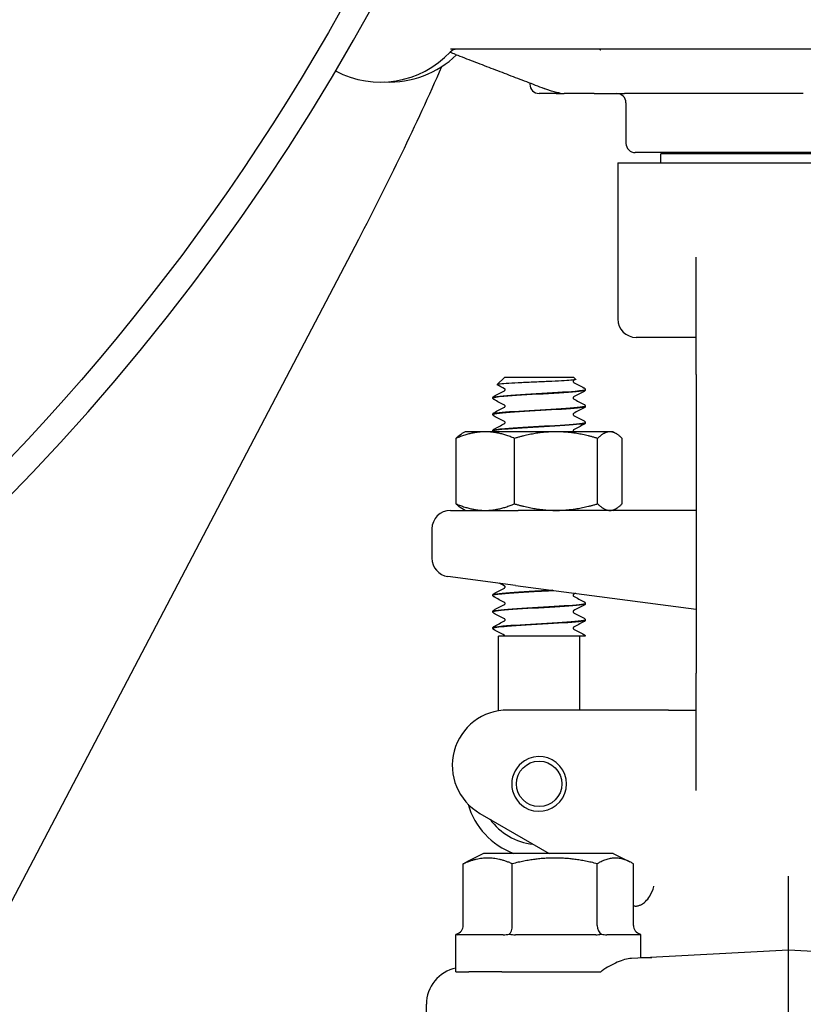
# Model space of a CAD drawing. Header units: inches. Extents: x 24 to 1128, y -58 to 748.
# Tile 474 of 656: x 616.24 to 618.89, y 338.4 to 341.73. Entities that reach past the tile are written whole.
import ezdxf

# ---------------------------------------------------------------- set-up
doc = ezdxf.new("R2010")
doc.units = ezdxf.units.IN
doc.header["$LTSCALE"] = 32
doc.header["$MEASUREMENT"] = 0
doc.layers.add('Visible (ANSI)', color=7, linetype='Continuous', lineweight=30)

msp = doc.modelspace()

# ---------------------------------------------------------------- linework, layer by layer
at = {"layer": 'Visible (ANSI)'}
for p, q in [((619.08927, 341.63117), (617.69998, 341.63117)), ((617.96813, 341.51682), (617.96813, 341.51242)), ((618.05743, 341.48117), (617.99938, 341.48117)), ((618.05743, 341.48117), (618.08457, 341.48117)), ((618.1855, 341.48117), (618.08457, 341.48117)), ((618.1855, 341.48117), (618.28816, 341.48117)), ((618.89284, 341.48117), (618.28816, 341.48117)), ((618.29313, 341.44992), (618.29313, 341.31242)), ((619.36188, 341.28117), (618.32438, 341.28117)), ((619.27488, 341.27742), (618.41138, 341.27742)), ((618.41138, 341.24617), (618.41138, 341.27742)), ((618.51813, 341.27742), (618.51813, 341.28117)), ((618.26563, 341.24617), (619.42063, 341.24617)), ((618.26563, 341.24617), (618.26563, 340.71867)), ((615.41982, 337.23117), (617.38931, 340.9885)), ((618.53063, 340.53117), (618.53063, 340.92808)), ((618.53063, 340.65617), (618.32813, 340.65617)), ((618.53063, 340.53117), (618.53063, 339.52117)), ((617.88211, 340.52117), (617.8575, 340.49656)), ((618.11665, 340.52117), (617.88211, 340.52117)), ((618.11665, 340.52117), (618.12297, 340.51485)), ((618.15563, 340.47915), (618.15563, 340.47973)), ((617.84313, 340.45134), (617.84313, 340.45192)), ((617.84313, 340.39573), (617.84313, 340.39631)), ((618.15563, 340.42354), (618.15563, 340.42412)), ((618.15563, 340.36792), (618.15563, 340.36851)), ((617.74938, 340.33717), (617.73833, 340.33079)), ((617.81735, 340.33717), (617.74938, 340.33717)), ((618.05677, 340.33717), (617.81735, 340.33717)), ((617.84313, 340.34012), (617.84313, 340.3407)), ((618.2388, 340.33717), (618.05677, 340.33717)), ((618.24938, 340.33717), (618.2388, 340.33717)), ((618.24938, 340.33717), (618.26043, 340.33079)), ((617.71842, 340.0935), (617.71842, 340.31484)), ((617.91629, 340.0935), (617.91629, 340.31484)), ((618.19726, 340.0935), (618.19726, 340.31484)), ((618.28035, 340.0935), (618.28035, 340.31484)), ((617.69938, 340.07117), (617.92827, 340.07117)), ((617.74938, 340.07117), (617.73833, 340.07755)), ((618.53063, 340.07117), (617.92827, 340.07117)), ((618.24938, 340.07117), (618.26043, 340.07755)), ((617.63688, 340.00867), (617.63688, 339.90979)), ((617.92011, 339.81769), (617.69122, 339.84782)), ((617.92011, 339.81769), (618.53063, 339.73731)), ((617.84313, 339.78401), (617.84313, 339.78459)), ((617.84313, 339.7284), (617.84313, 339.72898)), ((618.15563, 339.7562), (618.15563, 339.75678)), ((618.15563, 339.70059), (618.15563, 339.70117)), ((617.84313, 339.67279), (617.84313, 339.67337)), ((618.0278, 339.64617), (617.86188, 339.64617)), ((617.86188, 339.39355), (617.86188, 339.64617)), ((618.1392, 339.64617), (618.0278, 339.64617)), ((618.13688, 339.39617), (618.13688, 339.64617)), ((618.15557, 339.64617), (618.1392, 339.64617)), ((618.53063, 339.12426), (618.53063, 339.52117)), ((618.34936, 339.39617), (617.89313, 339.39617)), ((618.43703, 339.39617), (618.34936, 339.39617)), ((618.43703, 339.39617), (618.53063, 339.39617)), ((617.79938, 339.04629), (618.03342, 338.91117)), ((617.81188, 338.91117), (617.75479, 338.88262)), ((618.24938, 338.91117), (617.81188, 338.91117)), ((618.24938, 338.91117), (618.30648, 338.88262)), ((617.74306, 338.66742), (617.74306, 338.87621)), ((617.90863, 338.66742), (617.90863, 338.87621)), ((618.19621, 338.66742), (618.19621, 338.87621)), ((618.31821, 338.66742), (618.31821, 338.87621)), ((618.84313, 338.58367), (618.84313, 338.83401)), ((617.71817, 338.63617), (617.71813, 338.63617)), ((617.71813, 338.51117), (617.71813, 338.63617)), ((617.87838, 338.63617), (617.72212, 338.63617)), ((618.19084, 338.63617), (617.91945, 338.63617)), ((618.34313, 338.63617), (618.22796, 338.63617)), ((618.34313, 338.55747), (618.34313, 338.63617)), ((618.84313, 338.58367), (618.31141, 338.5558)), ((619.37486, 338.5558), (618.84313, 338.58367)), ((618.84313, 338.45907), (618.84313, 338.58367)), ((617.71813, 338.51117), (617.76193, 338.51117)), ((617.87345, 338.51117), (617.76193, 338.51117)), ((617.87345, 338.51117), (617.90406, 338.51117)), ((617.90406, 338.51117), (618.06599, 338.51117)), ((618.06599, 338.51117), (618.20777, 338.51117)), ((618.84313, 338.02117), (618.84313, 338.45907)), ((617.61813, 338.02117), (617.61813, 338.40082))]:
    msp.add_line(p, q, dxfattribs=at)
for centre, radius in [((610.78063, 345.42117), 7.5), ((617.99938, 339.14617), 0.07688)]:
    msp.add_circle(centre, radius, dxfattribs=at)
for centre, radius, start, end in [((610.78063, 345.42117), 7.588, 134.247392, 45.752608), ((617.72155, 341.59992), 0.03125, 90, 136.55016), ((617.46292, 341.84492), 0.325, 242.18881, 316.55016), ((617.49323, 341.84492), 0.325, 267.32759, 314.23218), ((608.93281, 345.42117), 9.54783, 332.337698, 336.228971), ((617.99938, 341.51242), 0.03125, 180, 270), ((618.26188, 341.44992), 0.03125, 0, 90), ((618.32438, 341.31242), 0.03125, 180, 270), ((618.32813, 340.71867), 0.0625, 180, 270), ((617.69938, 340.00867), 0.0625, 90, 180), ((617.69938, 339.90979), 0.0625, 180, 262.5), ((617.89313, 339.20867), 0.1875, 90, 240), ((617.99938, 339.14617), 0.0925, 237.84992, 122.15008), ((617.99938, 339.14617), 0.0925, 122.15008, 237.84992), ((617.99938, 339.14617), 0.25, 195.89001, 250.05156), ((617.99938, 339.14617), 0.20454, 215.75553, 264.24447)]:
    msp.add_arc(centre, radius, start, end, dxfattribs=at)
for centre, major_axis, ratio, start_param, end_param in [((617.70711, 338.66742), (-0.03595, 0), 0.8693335, 1.9174431, 3.1415927), ((617.89338, 338.66742), (0, -0.03125), 0.4879975, 0.3466468, 1.5707963), ((618.21691, 338.66742), (0, -0.03125), 0.662309, 4.712389, 5.9365385), ((618.35416, 338.66742), (-0.03595, 0), 0.8693335, 0, 1.2241495), ((617.74361, 338.40087), (-0.12531, -0.00657), 0.9961843, 4.8646945, 6.2310249)]:
    msp.add_ellipse(centre, major_axis=major_axis, ratio=ratio, start_param=start_param, end_param=end_param, dxfattribs=at)
for points, knots in [([(617.80014, 341.63117), (617.80014, 341.63117), (617.80014, 341.63117), (617.80014, 341.63117), (617.80012, 341.63117), (617.80009, 341.63117), (617.80006, 341.63117), (617.79997, 341.63117), (617.7999, 341.63117), (617.79964, 341.63117), (617.79944, 341.63117), (617.79899, 341.63117), (617.79873, 341.63117), (617.79846, 341.63117), (617.79839, 341.63117), (617.79834, 341.63116), (617.79833, 341.63116), (617.79833, 341.63116)], [0.002242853, 0.002242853, 0.002242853, 0.002242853, 0.002305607, 0.002305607, 0.002778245, 0.002778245, 0.003407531, 0.003407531, 0.005085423, 0.005085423, 0.009559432, 0.009559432, 0.015533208, 0.015533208, 0.017882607, 0.017882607, 0.018819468, 0.018819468, 0.018819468, 0.018819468]), ([(618.20338, 341.63117), (618.20457, 341.63051), (618.20579, 341.62985), (618.2071, 341.62919), (618.20737, 341.62905), (618.20774, 341.62888), (618.20787, 341.62882), (618.20811, 341.62871), (618.2082, 341.62867), (618.20823, 341.62866), (618.20824, 341.62866), (618.20824, 341.62866)], [0.075506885, 0.075506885, 0.075506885, 0.075506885, 0.086783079, 0.086783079, 0.089936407, 0.089936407, 0.091973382, 0.091973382, 0.09490981, 0.09490981, 0.095724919, 0.095724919, 0.095724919, 0.095724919]), ([(617.71668, 341.6133), (617.73665, 341.60563), (617.75661, 341.59796), (617.79655, 341.58262), (617.81652, 341.57496), (617.85646, 341.55963), (617.87643, 341.55197), (617.91637, 341.53665), (617.93635, 341.529), (617.9763, 341.51369), (617.99627, 341.50605), (618.01625, 341.4984)], [0.6477885, 0.6477885, 0.6477885, 0.6477885, 0.84276542, 0.84276542, 1.03774233, 1.03774233, 1.23271925, 1.23271925, 1.42769616, 1.42769616, 1.62267307, 1.62267307, 1.62267307, 1.62267307]), ([(618.07069, 341.48221), (618.07069, 341.48221), (618.07068, 341.48221), (618.07065, 341.48221), (618.07063, 341.48222), (618.07054, 341.48223), (618.0705, 341.48223), (618.07042, 341.48225), (618.07036, 341.48225), (618.07025, 341.48227), (618.07018, 341.48228), (618.07, 341.48231), (618.06988, 341.48233), (618.06929, 341.48241), (618.06886, 341.48248), (618.06762, 341.48268), (618.06683, 341.48281), (618.06357, 341.4834), (618.06089, 341.48398), (618.05546, 341.48532), (618.05271, 341.48606), (618.04717, 341.48766), (618.04434, 341.48852), (618.03718, 341.4908), (618.0329, 341.49225), (618.02444, 341.49528), (618.0203, 341.49686), (618.01625, 341.4984)], [0.26612976, 0.26612976, 0.26612976, 0.26612976, 0.2668941, 0.2668941, 0.26783144, 0.26783144, 0.26830071, 0.26830071, 0.26877383, 0.26877383, 0.26924374, 0.26924374, 0.27018646, 0.27018646, 0.27396155, 0.27396155, 0.28138088, 0.28138088, 0.30389899, 0.30389899, 0.32519321, 0.32519321, 0.34787479, 0.34787479, 0.38447631, 0.38447631, 0.42408822, 0.42408822, 0.42408822, 0.42408822]), ([(618.12297, 340.51485), (618.12311, 340.51471), (618.12315, 340.51457), (618.12268, 340.51367), (618.11908, 340.51292), (618.10584, 340.51141), (618.09624, 340.51066), (618.07213, 340.50914), (618.05779, 340.50839), (618.02611, 340.50688), (618.00905, 340.50613), (617.9744, 340.50461), (617.95715, 340.50386), (617.92472, 340.50235), (617.9099, 340.5016), (617.88474, 340.50008), (617.87471, 340.49933), (617.86091, 340.49782), (617.85737, 340.49707), (617.85739, 340.49617), (617.85753, 340.49602), (617.85782, 340.49587)], [-1.8174748, -1.8174748, -1.8174748, -1.8174748, -1.7949096, -1.7949096, -1.6700584, -1.6700584, -1.5430016, -1.5430016, -1.41374, -1.41374, -1.2822742, -1.2822742, -1.1486049, -1.1486049, -1.0127327, -1.0127327, -0.8746582, -0.8746582, -0.7343822, -0.7343822, -0.7065085, -0.7065085, -0.7065085, -0.7065085]), ([(618.11607, 340.51062), (618.11607, 340.51062), (618.11591, 340.51054), (618.11538, 340.50999), (618.11511, 340.50965), (618.11463, 340.50864), (618.11445, 340.50794), (618.11445, 340.50724)], [0.003893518, 0.003893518, 0.003893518, 0.003893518, 0.02135506, 0.02135506, 0.032660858, 0.032660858, 0.044379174, 0.044379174, 0.044379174, 0.044379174]), ([(618.11445, 340.50724), (618.11445, 340.50617), (618.11489, 340.50517), (618.1156, 340.50421), (618.11585, 340.50402), (618.11604, 340.50389), (618.11607, 340.50387), (618.11607, 340.50387)], [0, 0, 0, 0, 0.017919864, 0.017919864, 0.032518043, 0.032518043, 0.040461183, 0.040461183, 0.040461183, 0.040461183]), ([(617.84334, 340.45132), (617.84348, 340.4534), (617.85649, 340.45549), (617.88039, 340.45758), (617.91258, 340.46039), (617.96363, 340.46321), (618.01312, 340.46602), (618.06304, 340.46886), (618.11002, 340.4717), (618.13494, 340.47454), (618.14842, 340.47608), (618.15536, 340.47761), (618.15543, 340.47915)], [-14.1400278, -14.1400278, -14.1400278, -14.1400278, -13.4320997, -13.4320997, -13.4320997, -12.4783682, -12.4783682, -12.4783682, -11.5160648, -11.5160648, -11.5160648, -10.9955743, -10.9955743, -10.9955743, -10.9955743]), ([(618.15541, 340.47975), (618.1553, 340.47775), (618.14336, 340.47574), (618.12118, 340.47374), (618.09002, 340.47092), (618.03948, 340.4681), (617.98984, 340.46528), (617.94021, 340.46247), (617.89278, 340.45965), (617.86658, 340.45683), (617.85135, 340.4552), (617.84353, 340.45356), (617.84345, 340.45192)], [4.7095281, 4.7095281, 4.7095281, 4.7095281, 5.3893637, 5.3893637, 5.3893637, 6.3443154, 6.3443154, 6.3443154, 7.2990044, 7.2990044, 7.2990044, 7.8539816, 7.8539816, 7.8539816, 7.8539816]), ([(617.88432, 340.47944), (617.88432, 340.48051), (617.88387, 340.48151), (617.88317, 340.48247), (617.88291, 340.48266), (617.88273, 340.48279), (617.88269, 340.48281), (617.88269, 340.48281)], [0, 0, 0, 0, 0.017919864, 0.017919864, 0.032518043, 0.032518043, 0.040461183, 0.040461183, 0.040461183, 0.040461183]), ([(617.88269, 340.47606), (617.88269, 340.47606), (617.88286, 340.47614), (617.88338, 340.47669), (617.88366, 340.47703), (617.88414, 340.47804), (617.88432, 340.47874), (617.88432, 340.47944)], [0.003893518, 0.003893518, 0.003893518, 0.003893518, 0.02135506, 0.02135506, 0.032660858, 0.032660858, 0.044379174, 0.044379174, 0.044379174, 0.044379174]), ([(618.15563, 340.47912), (618.15557, 340.47799), (618.15515, 340.47692), (618.15417, 340.47545), (618.15364, 340.47497), (618.15272, 340.47426), (618.1523, 340.47402), (618.1519, 340.4738)], [0, 0, 0, 0, 0.015967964, 0.015967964, 0.031253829, 0.031253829, 0.045415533, 0.045415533, 0.045415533, 0.045415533]), ([(618.15356, 340.48394), (618.15347, 340.48402), (618.15337, 340.4841), (618.15297, 340.48443), (618.1526, 340.48469), (618.15204, 340.48499)], [-0.025931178, -0.025931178, -0.025931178, -0.025931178, -0.019551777, -0.019551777, 0, 0, 0, 0]), ([(618.15356, 340.48394), (618.15399, 340.48356), (618.15445, 340.48306), (618.15526, 340.48167), (618.15558, 340.48073), (618.15563, 340.47975)], [0, 0, 0, 0, 0.013250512, 0.013250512, 0.027054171, 0.027054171, 0.027054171, 0.027054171]), ([(617.84313, 340.45195), (617.84319, 340.45308), (617.84362, 340.45415), (617.8446, 340.45562), (617.84513, 340.4561), (617.84605, 340.45681), (617.84646, 340.45705), (617.84687, 340.45727)], [0, 0, 0, 0, 0.015967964, 0.015967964, 0.031253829, 0.031253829, 0.045415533, 0.045415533, 0.045415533, 0.045415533]), ([(617.84687, 340.446), (617.84624, 340.44633), (617.84556, 340.44673), (617.84446, 340.44787), (617.84407, 340.44837), (617.84342, 340.44966), (617.84318, 340.45047), (617.84313, 340.45132)], [0, 0, 0, 0, 0.022095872, 0.022095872, 0.033561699, 0.033561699, 0.045438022, 0.045438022, 0.045438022, 0.045438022]), ([(617.88432, 340.42383), (617.88432, 340.4249), (617.88387, 340.4259), (617.88317, 340.42685), (617.88291, 340.42705), (617.88273, 340.42718), (617.88269, 340.4272), (617.88269, 340.4272)], [0, 0, 0, 0, 0.017919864, 0.017919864, 0.032518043, 0.032518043, 0.040461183, 0.040461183, 0.040461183, 0.040461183]), ([(618.11607, 340.45501), (618.11607, 340.45501), (618.11591, 340.45493), (618.11538, 340.45438), (618.11511, 340.45404), (618.11463, 340.45303), (618.11445, 340.45233), (618.11445, 340.45163)], [0.003893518, 0.003893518, 0.003893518, 0.003893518, 0.02135506, 0.02135506, 0.032660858, 0.032660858, 0.044379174, 0.044379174, 0.044379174, 0.044379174]), ([(618.11445, 340.45163), (618.11445, 340.45056), (618.11489, 340.44956), (618.1156, 340.4486), (618.11585, 340.44841), (618.11604, 340.44828), (618.11607, 340.44826), (618.11607, 340.44826)], [0, 0, 0, 0, 0.017919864, 0.017919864, 0.032518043, 0.032518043, 0.040461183, 0.040461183, 0.040461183, 0.040461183]), ([(618.1519, 340.42946), (618.15253, 340.42913), (618.1532, 340.42873), (618.15431, 340.42759), (618.1547, 340.42709), (618.15535, 340.4258), (618.15559, 340.42499), (618.15563, 340.42414)], [0, 0, 0, 0, 0.022095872, 0.022095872, 0.033561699, 0.033561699, 0.045438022, 0.045438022, 0.045438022, 0.045438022]), ([(617.84313, 340.39634), (617.84319, 340.39747), (617.84362, 340.39853), (617.8446, 340.4), (617.84513, 340.40049), (617.84605, 340.4012), (617.84646, 340.40144), (617.84687, 340.40165)], [0, 0, 0, 0, 0.015967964, 0.015967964, 0.031253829, 0.031253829, 0.045415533, 0.045415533, 0.045415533, 0.045415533]), ([(617.84687, 340.39039), (617.84624, 340.39072), (617.84556, 340.39112), (617.84446, 340.39226), (617.84407, 340.39276), (617.84342, 340.39405), (617.84318, 340.39486), (617.84313, 340.3957)], [0, 0, 0, 0, 0.022095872, 0.022095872, 0.033561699, 0.033561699, 0.045438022, 0.045438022, 0.045438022, 0.045438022]), ([(618.15557, 340.42414), (618.15562, 340.42378), (618.15528, 340.42342), (618.15452, 340.42306), (618.14859, 340.42025), (618.11762, 340.41743), (618.07399, 340.41462), (618.03037, 340.41181), (617.97524, 340.409), (617.93066, 340.40618), (617.88609, 340.40337), (617.85322, 340.40056), (617.84519, 340.39775), (617.84382, 340.39727), (617.84318, 340.39679), (617.84324, 340.39631)], [10.9927134, 10.9927134, 10.9927134, 10.9927134, 11.1151899, 11.1151899, 11.1151899, 12.0686082, 12.0686082, 12.0686082, 13.0217811, 13.0217811, 13.0217811, 13.9747115, 13.9747115, 13.9747115, 14.1371669, 14.1371669, 14.1371669, 14.1371669]), ([(617.84338, 340.3957), (617.84325, 340.39659), (617.84543, 340.39748), (617.85005, 340.39837), (617.86461, 340.40118), (617.90302, 340.40398), (617.94998, 340.40679), (617.99687, 340.40958), (618.05107, 340.41238), (618.09109, 340.41518), (618.13088, 340.41797), (618.15556, 340.42075), (618.15563, 340.42354)], [-20.4232131, -20.4232131, -20.4232131, -20.4232131, -20.1217618, -20.1217618, -20.1217618, -19.1712317, -19.1712317, -19.1712317, -18.2223022, -18.2223022, -18.2223022, -17.2787596, -17.2787596, -17.2787596, -17.2787596]), ([(617.88269, 340.42045), (617.88269, 340.42045), (617.88286, 340.42053), (617.88338, 340.42108), (617.88366, 340.42142), (617.88414, 340.42243), (617.88432, 340.42312), (617.88432, 340.42383)], [0.003893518, 0.003893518, 0.003893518, 0.003893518, 0.02135506, 0.02135506, 0.032660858, 0.032660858, 0.044379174, 0.044379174, 0.044379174, 0.044379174]), ([(618.11607, 340.39939), (618.11607, 340.39939), (618.11591, 340.39932), (618.11538, 340.39877), (618.11511, 340.39843), (618.11463, 340.39741), (618.11445, 340.39672), (618.11445, 340.39602)], [0.003893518, 0.003893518, 0.003893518, 0.003893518, 0.02135506, 0.02135506, 0.032660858, 0.032660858, 0.044379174, 0.044379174, 0.044379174, 0.044379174]), ([(618.11445, 340.39602), (618.11445, 340.39495), (618.11489, 340.39395), (618.1156, 340.39299), (618.11585, 340.3928), (618.11604, 340.39266), (618.11607, 340.39265), (618.11607, 340.39265)], [0, 0, 0, 0, 0.017919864, 0.017919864, 0.032518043, 0.032518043, 0.040461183, 0.040461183, 0.040461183, 0.040461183]), ([(618.15563, 340.42351), (618.15557, 340.42238), (618.15515, 340.42131), (618.15417, 340.41984), (618.15364, 340.41936), (618.15272, 340.41865), (618.1523, 340.4184), (618.1519, 340.41819)], [0, 0, 0, 0, 0.015967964, 0.015967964, 0.031253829, 0.031253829, 0.045415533, 0.045415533, 0.045415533, 0.045415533]), ([(617.84319, 340.34009), (617.84329, 340.34256), (617.86215, 340.34504), (617.89447, 340.34751), (617.93168, 340.35035), (617.98577, 340.35319), (618.03469, 340.35604), (618.08346, 340.35887), (618.12575, 340.36171), (618.14439, 340.36455), (618.1518, 340.36567), (618.15539, 340.3668), (618.15532, 340.36792)], [-26.7063984, -26.7063984, -26.7063984, -26.7063984, -25.8688703, -25.8688703, -25.8688703, -24.9048316, -24.9048316, -24.9048316, -23.9435311, -23.9435311, -23.9435311, -23.5619449, -23.5619449, -23.5619449, -23.5619449]), ([(618.15531, 340.36853), (618.15535, 340.36703), (618.14892, 340.36553), (618.13611, 340.36403), (618.11211, 340.36123), (618.06637, 340.35842), (618.01711, 340.35561), (617.96788, 340.3528), (617.91642, 340.35), (617.88326, 340.34719), (617.85772, 340.34503), (617.84354, 340.34286), (617.84329, 340.3407)], [17.2758987, 17.2758987, 17.2758987, 17.2758987, 17.7840647, 17.7840647, 17.7840647, 18.7358252, 18.7358252, 18.7358252, 19.6873602, 19.6873602, 19.6873602, 20.4203522, 20.4203522, 20.4203522, 20.4203522]), ([(617.88432, 340.36822), (617.88432, 340.36929), (617.88387, 340.37028), (617.88317, 340.37124), (617.88291, 340.37144), (617.88273, 340.37157), (617.88269, 340.37159), (617.88269, 340.37159)], [0, 0, 0, 0, 0.017919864, 0.017919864, 0.032518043, 0.032518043, 0.040461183, 0.040461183, 0.040461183, 0.040461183]), ([(617.88269, 340.36484), (617.88269, 340.36484), (617.88286, 340.36491), (617.88338, 340.36547), (617.88366, 340.36581), (617.88414, 340.36682), (617.88432, 340.36751), (617.88432, 340.36822)], [0.003893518, 0.003893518, 0.003893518, 0.003893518, 0.02135506, 0.02135506, 0.032660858, 0.032660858, 0.044379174, 0.044379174, 0.044379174, 0.044379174]), ([(618.1519, 340.37385), (618.15253, 340.37352), (618.1532, 340.37312), (618.15431, 340.37198), (618.1547, 340.37148), (618.15535, 340.37019), (618.15559, 340.36938), (618.15563, 340.36853)], [0, 0, 0, 0, 0.022095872, 0.022095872, 0.033561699, 0.033561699, 0.045438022, 0.045438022, 0.045438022, 0.045438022]), ([(618.15563, 340.3679), (618.15557, 340.36676), (618.15515, 340.3657), (618.15417, 340.36423), (618.15364, 340.36375), (618.15272, 340.36304), (618.1523, 340.36279), (618.1519, 340.36258)], [0, 0, 0, 0, 0.015967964, 0.015967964, 0.031253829, 0.031253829, 0.045415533, 0.045415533, 0.045415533, 0.045415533]), ([(617.84313, 340.34073), (617.84319, 340.34186), (617.84362, 340.34292), (617.8446, 340.34439), (617.84513, 340.34488), (617.84605, 340.34558), (617.84646, 340.34583), (617.84687, 340.34604)], [0, 0, 0, 0, 0.015967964, 0.015967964, 0.031253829, 0.031253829, 0.045415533, 0.045415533, 0.045415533, 0.045415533]), ([(617.8441, 340.33717), (617.84398, 340.33736), (617.84386, 340.33756), (617.84342, 340.33843), (617.84318, 340.33925), (617.84313, 340.34009)], [0.029606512, 0.029606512, 0.029606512, 0.029606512, 0.033561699, 0.033561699, 0.045438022, 0.045438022, 0.045438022, 0.045438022]), ([(618.11607, 340.34378), (618.11607, 340.34378), (618.11591, 340.34371), (618.11538, 340.34316), (618.11511, 340.34282), (618.11463, 340.3418), (618.11445, 340.34111), (618.11445, 340.34041)], [0.003893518, 0.003893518, 0.003893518, 0.003893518, 0.02135506, 0.02135506, 0.032660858, 0.032660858, 0.044379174, 0.044379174, 0.044379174, 0.044379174]), ([(618.11445, 340.34041), (618.11445, 340.33934), (618.11489, 340.33834), (618.11553, 340.33747), (618.11575, 340.33728), (618.11588, 340.33717)], [0, 0, 0, 0, 0.017919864, 0.017919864, 0.029530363, 0.029530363, 0.029530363, 0.029530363]), ([(617.84339, 339.78398), (617.84347, 339.78585), (617.85374, 339.78772), (617.87322, 339.78959), (617.90244, 339.7924), (617.95161, 339.7952), (618.00115, 339.79801), (618.01729, 339.79892), (618.03334, 339.79984), (618.04862, 339.80075)], [-89.5382515, -89.5382515, -89.5382515, -89.5382515, -88.9043978, -88.9043978, -88.9043978, -87.9533052, -87.9533052, -87.9533052, -87.6432571, -87.6432571, -87.6432571, -87.6432571]), ([(618.04558, 339.80116), (618.02589, 339.79999), (618.00503, 339.79882), (617.98448, 339.79765), (617.93527, 339.79485), (617.8891, 339.79205), (617.86427, 339.78925), (617.85051, 339.78769), (617.8435, 339.78614), (617.84345, 339.78459)], [81.3805439, 81.3805439, 81.3805439, 81.3805439, 81.7769581, 81.7769581, 81.7769581, 82.7259477, 82.7259477, 82.7259477, 83.2522053, 83.2522053, 83.2522053, 83.2522053]), ([(617.88432, 339.8121), (617.88432, 339.81318), (617.88387, 339.81417), (617.88317, 339.81513), (617.88291, 339.81532), (617.88273, 339.81546), (617.88269, 339.81548), (617.88269, 339.81548)], [0, 0, 0, 0, 0.017919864, 0.017919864, 0.032518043, 0.032518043, 0.040461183, 0.040461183, 0.040461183, 0.040461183]), ([(617.88269, 339.80873), (617.88269, 339.80873), (617.88286, 339.8088), (617.88338, 339.80936), (617.88366, 339.8097), (617.88414, 339.81071), (617.88432, 339.8114), (617.88432, 339.8121)], [0.003893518, 0.003893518, 0.003893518, 0.003893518, 0.02135506, 0.02135506, 0.032660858, 0.032660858, 0.044379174, 0.044379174, 0.044379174, 0.044379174]), ([(617.84313, 339.78461), (617.84319, 339.78575), (617.84362, 339.78681), (617.8446, 339.78828), (617.84513, 339.78877), (617.84605, 339.78947), (617.84646, 339.78972), (617.84687, 339.78993)], [0, 0, 0, 0, 0.015967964, 0.015967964, 0.031253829, 0.031253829, 0.045415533, 0.045415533, 0.045415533, 0.045415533]), ([(617.84687, 339.77866), (617.84624, 339.779), (617.84556, 339.7794), (617.84446, 339.78054), (617.84407, 339.78103), (617.84342, 339.78232), (617.84318, 339.78314), (617.84313, 339.78398)], [0, 0, 0, 0, 0.022095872, 0.022095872, 0.033561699, 0.033561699, 0.045438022, 0.045438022, 0.045438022, 0.045438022]), ([(617.88432, 339.75649), (617.88432, 339.75757), (617.88387, 339.75856), (617.88317, 339.75952), (617.88291, 339.75971), (617.88273, 339.75985), (617.88269, 339.75987), (617.88269, 339.75987)], [0, 0, 0, 0, 0.017919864, 0.017919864, 0.032518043, 0.032518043, 0.040461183, 0.040461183, 0.040461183, 0.040461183]), ([(618.11607, 339.78767), (618.11607, 339.78767), (618.11591, 339.7876), (618.11538, 339.78705), (618.11511, 339.7867), (618.11463, 339.78569), (618.11445, 339.785), (618.11445, 339.7843)], [0.003893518, 0.003893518, 0.003893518, 0.003893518, 0.02135506, 0.02135506, 0.032660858, 0.032660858, 0.044379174, 0.044379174, 0.044379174, 0.044379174]), ([(618.11445, 339.7843), (618.11445, 339.78323), (618.11489, 339.78223), (618.1156, 339.78127), (618.11585, 339.78108), (618.11604, 339.78094), (618.11607, 339.78092), (618.11607, 339.78092)], [0, 0, 0, 0, 0.017919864, 0.017919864, 0.032518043, 0.032518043, 0.040461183, 0.040461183, 0.040461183, 0.040461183]), ([(618.1519, 339.76213), (618.15253, 339.7618), (618.1532, 339.76139), (618.15431, 339.76026), (618.1547, 339.75976), (618.15535, 339.75847), (618.15559, 339.75765), (618.15563, 339.75681)], [0, 0, 0, 0, 0.022095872, 0.022095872, 0.033561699, 0.033561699, 0.045438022, 0.045438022, 0.045438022, 0.045438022]), ([(617.84313, 339.729), (617.84319, 339.73014), (617.84362, 339.7312), (617.8446, 339.73267), (617.84513, 339.73315), (617.84605, 339.73386), (617.84646, 339.73411), (617.84687, 339.73432)], [0, 0, 0, 0, 0.015967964, 0.015967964, 0.031253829, 0.031253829, 0.045415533, 0.045415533, 0.045415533, 0.045415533]), ([(617.84687, 339.72305), (617.84624, 339.72338), (617.84556, 339.72379), (617.84446, 339.72492), (617.84407, 339.72542), (617.84342, 339.72671), (617.84318, 339.72753), (617.84313, 339.72837)], [0, 0, 0, 0, 0.022095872, 0.022095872, 0.033561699, 0.033561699, 0.045438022, 0.045438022, 0.045438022, 0.045438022]), ([(618.15552, 339.75681), (618.15561, 339.75632), (618.15495, 339.75582), (618.15352, 339.75533), (618.14537, 339.75251), (618.11219, 339.74968), (618.06733, 339.74686), (618.02257, 339.74405), (617.96738, 339.74123), (617.92387, 339.73842), (617.88045, 339.73561), (617.84979, 339.7328), (617.84415, 339.72999), (617.84347, 339.72965), (617.84316, 339.72932), (617.84319, 339.72898)], [86.3909371, 86.3909371, 86.3909371, 86.3909371, 86.558303, 86.558303, 86.558303, 87.5147256, 87.5147256, 87.5147256, 88.4689986, 88.4689986, 88.4689986, 89.4213086, 89.4213086, 89.4213086, 89.5353906, 89.5353906, 89.5353906, 89.5353906]), ([(617.84333, 339.72837), (617.84321, 339.72912), (617.84473, 339.72986), (617.848, 339.73061), (617.86029, 339.73342), (617.89689, 339.73623), (617.94319, 339.73904), (617.98948, 339.74185), (618.04424, 339.74466), (618.08561, 339.74747), (618.12697, 339.75028), (618.15386, 339.75309), (618.15554, 339.7559), (618.1556, 339.756), (618.15563, 339.7561), (618.15563, 339.7562)], [-95.8214368, -95.8214368, -95.8214368, -95.8214368, -95.568359, -95.568359, -95.568359, -94.6156683, -94.6156683, -94.6156683, -93.6632144, -93.6632144, -93.6632144, -92.7109946, -92.7109946, -92.7109946, -92.6769833, -92.6769833, -92.6769833, -92.6769833]), ([(617.88269, 339.75312), (617.88269, 339.75312), (617.88286, 339.75319), (617.88338, 339.75374), (617.88366, 339.75409), (617.88414, 339.7551), (617.88432, 339.75579), (617.88432, 339.75649)], [0.003893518, 0.003893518, 0.003893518, 0.003893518, 0.02135506, 0.02135506, 0.032660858, 0.032660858, 0.044379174, 0.044379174, 0.044379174, 0.044379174]), ([(618.11607, 339.73206), (618.11607, 339.73206), (618.11591, 339.73199), (618.11538, 339.73144), (618.11511, 339.73109), (618.11463, 339.73008), (618.11445, 339.72939), (618.11445, 339.72869)], [0.003893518, 0.003893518, 0.003893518, 0.003893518, 0.02135506, 0.02135506, 0.032660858, 0.032660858, 0.044379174, 0.044379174, 0.044379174, 0.044379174]), ([(618.11445, 339.72869), (618.11445, 339.72761), (618.11489, 339.72662), (618.1156, 339.72566), (618.11585, 339.72547), (618.11604, 339.72533), (618.11607, 339.72531), (618.11607, 339.72531)], [0, 0, 0, 0, 0.017919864, 0.017919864, 0.032518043, 0.032518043, 0.040461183, 0.040461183, 0.040461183, 0.040461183]), ([(618.15563, 339.75618), (618.15557, 339.75504), (618.15515, 339.75398), (618.15417, 339.75251), (618.15364, 339.75203), (618.15272, 339.75132), (618.1523, 339.75107), (618.1519, 339.75086)], [0, 0, 0, 0, 0.015967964, 0.015967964, 0.031253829, 0.031253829, 0.045415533, 0.045415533, 0.045415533, 0.045415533]), ([(617.84321, 339.67276), (617.84335, 339.67516), (617.86108, 339.67757), (617.89189, 339.67997), (617.92796, 339.68279), (617.98099, 339.6856), (618.02974, 339.68842), (618.07847, 339.69123), (618.12164, 339.69405), (618.14196, 339.69686), (618.15094, 339.6981), (618.15535, 339.69935), (618.15531, 339.70059)], [-102.1046221, -102.1046221, -102.1046221, -102.1046221, -101.2896371, -101.2896371, -101.2896371, -100.3354652, -100.3354652, -100.3354652, -99.3815473, -99.3815473, -99.3815473, -98.9601686, -98.9601686, -98.9601686, -98.9601686]), ([(618.15532, 339.7012), (618.15531, 339.69952), (618.14715, 339.69784), (618.13125, 339.69616), (618.1046, 339.69335), (618.0569, 339.69053), (618.00727, 339.68772), (617.95784, 339.68491), (617.90778, 339.68211), (617.877, 339.67931), (617.85528, 339.67733), (617.84359, 339.67535), (617.84338, 339.67337)], [92.6741224, 92.6741224, 92.6741224, 92.6741224, 93.2431504, 93.2431504, 93.2431504, 94.1972517, 94.1972517, 94.1972517, 95.1476373, 95.1476373, 95.1476373, 95.8185759, 95.8185759, 95.8185759, 95.8185759]), ([(617.88432, 339.70088), (617.88432, 339.70195), (617.88387, 339.70295), (617.88317, 339.70391), (617.88291, 339.7041), (617.88273, 339.70424), (617.88269, 339.70426), (617.88269, 339.70426)], [0, 0, 0, 0, 0.017919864, 0.017919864, 0.032518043, 0.032518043, 0.040461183, 0.040461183, 0.040461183, 0.040461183]), ([(617.88269, 339.69751), (617.88269, 339.69751), (617.88286, 339.69758), (617.88338, 339.69813), (617.88366, 339.69848), (617.88414, 339.69949), (617.88432, 339.70018), (617.88432, 339.70088)], [0.003893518, 0.003893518, 0.003893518, 0.003893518, 0.02135506, 0.02135506, 0.032660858, 0.032660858, 0.044379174, 0.044379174, 0.044379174, 0.044379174]), ([(618.1519, 339.70652), (618.15253, 339.70618), (618.1532, 339.70578), (618.15431, 339.70464), (618.1547, 339.70415), (618.15535, 339.70286), (618.15559, 339.70204), (618.15563, 339.7012)], [0, 0, 0, 0, 0.022095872, 0.022095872, 0.033561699, 0.033561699, 0.045438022, 0.045438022, 0.045438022, 0.045438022]), ([(618.15563, 339.70057), (618.15557, 339.69943), (618.15515, 339.69837), (618.15417, 339.6969), (618.15364, 339.69641), (618.15272, 339.69571), (618.1523, 339.69546), (618.1519, 339.69525)], [0, 0, 0, 0, 0.015967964, 0.015967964, 0.031253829, 0.031253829, 0.045415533, 0.045415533, 0.045415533, 0.045415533]), ([(617.84313, 339.67339), (617.84319, 339.67453), (617.84362, 339.67559), (617.8446, 339.67706), (617.84513, 339.67754), (617.84605, 339.67825), (617.84646, 339.6785), (617.84687, 339.67871)], [0, 0, 0, 0, 0.015967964, 0.015967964, 0.031253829, 0.031253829, 0.045415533, 0.045415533, 0.045415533, 0.045415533]), ([(617.84687, 339.66744), (617.84624, 339.66777), (617.84556, 339.66817), (617.84446, 339.66931), (617.84407, 339.66981), (617.84342, 339.6711), (617.84318, 339.67192), (617.84313, 339.67276)], [0, 0, 0, 0, 0.022095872, 0.022095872, 0.033561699, 0.033561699, 0.045438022, 0.045438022, 0.045438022, 0.045438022]), ([(618.11607, 339.67645), (618.11607, 339.67645), (618.11591, 339.67638), (618.11538, 339.67582), (618.11511, 339.67548), (618.11463, 339.67447), (618.11445, 339.67378), (618.11445, 339.67308)], [0.003893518, 0.003893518, 0.003893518, 0.003893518, 0.02135506, 0.02135506, 0.032660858, 0.032660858, 0.044379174, 0.044379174, 0.044379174, 0.044379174]), ([(618.11445, 339.67308), (618.11445, 339.672), (618.11489, 339.67101), (618.1156, 339.67005), (618.11585, 339.66986), (618.11604, 339.66972), (618.11607, 339.6697), (618.11607, 339.6697)], [0, 0, 0, 0, 0.017919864, 0.017919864, 0.032518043, 0.032518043, 0.040461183, 0.040461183, 0.040461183, 0.040461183]), ([(617.88423, 339.64617), (617.88403, 339.64715), (617.88353, 339.64786), (617.88291, 339.64852), (617.88274, 339.64862), (617.8827, 339.64864), (617.88269, 339.64864), (617.88269, 339.64864)], [0, 0, 0, 0, 0.017397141, 0.017397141, 0.033013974, 0.033013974, 0.035372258, 0.035372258, 0.035372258, 0.035372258]), ([(618.1519, 339.6509), (618.15249, 339.65059), (618.15312, 339.65021), (618.15416, 339.6492), (618.15453, 339.64877), (618.15518, 339.64765), (618.15545, 339.64694), (618.15557, 339.64617)], [0, 0, 0, 0, 0.020860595, 0.020860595, 0.031618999, 0.031618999, 0.042693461, 0.042693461, 0.042693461, 0.042693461]), ([(618.31821, 338.7342), (618.31956, 338.73383), (618.32096, 338.73355), (618.32362, 338.73323), (618.32488, 338.73315), (618.3271, 338.73316), (618.32805, 338.73321), (618.33002, 338.73338), (618.33103, 338.73352), (618.33359, 338.73397), (618.33515, 338.73434), (618.33965, 338.73571), (618.34267, 338.73697), (618.35021, 338.74108), (618.35473, 338.74437), (618.36434, 338.75364), (618.36912, 338.75971), (618.37911, 338.77604), (618.38402, 338.78714), (618.38766, 338.79951), (618.3877, 338.79966), (618.38775, 338.79982)], [0.02344438, 0.02344438, 0.02344438, 0.02344438, 0.04878278, 0.04878278, 0.07002342, 0.07002342, 0.08543215, 0.08543215, 0.10127417, 0.10127417, 0.1246126, 0.1246126, 0.16706492, 0.16706492, 0.22849379, 0.22849379, 0.29966244, 0.29966244, 0.39445021, 0.39445021, 0.39562077, 0.39562077, 0.39562077, 0.39562077]), ([(618.31141, 338.5558), (618.29723, 338.55506), (618.28076, 338.55052), (618.2464, 338.53575), (618.22849, 338.52551), (618.21081, 338.51332), (618.20929, 338.51226), (618.20777, 338.51117)], [0.51027295, 0.51027295, 0.51027295, 0.51027295, 0.67314933, 0.67314933, 0.83782619, 0.83782619, 0.85301482, 0.85301482, 0.85301482, 0.85301482])]:
    msp.add_open_spline(points, degree=3, knots=knots, dxfattribs=at)
for points in [[(617.71668, 341.6133), (617.71043, 341.6157), (617.70417, 341.61817), (617.69823, 341.62074)], [(617.88272, 340.4828), (617.87442, 340.48716), (617.86612, 340.49152), (617.85782, 340.49587)], [(618.12262, 340.51406), (618.12043, 340.51291), (618.11824, 340.51176), (618.11605, 340.5106)], [(618.11605, 340.50388), (618.12794, 340.49763), (618.13983, 340.49139), (618.15173, 340.48516)], [(617.84687, 340.45727), (617.85882, 340.46353), (617.87077, 340.46979), (617.88272, 340.47608)], [(618.1519, 340.4738), (618.13994, 340.46754), (618.12799, 340.46128), (618.11605, 340.45499)], [(618.15204, 340.48499), (618.15194, 340.48505), (618.15184, 340.4851), (618.15173, 340.48516)], [(617.88272, 340.42719), (617.87077, 340.43347), (617.85882, 340.43974), (617.84687, 340.446)], [(618.11605, 340.44827), (618.12799, 340.44199), (618.13994, 340.43572), (618.1519, 340.42946)], [(617.84687, 340.40165), (617.85882, 340.40792), (617.87077, 340.41418), (617.88272, 340.42046)], [(618.1519, 340.41819), (618.13994, 340.41193), (618.12799, 340.40566), (618.11605, 340.39938)], [(618.11605, 340.39266), (618.12799, 340.38638), (618.13994, 340.38011), (618.1519, 340.37385)], [(617.88272, 340.37158), (617.87077, 340.37786), (617.85882, 340.38413), (617.84687, 340.39039)], [(617.84687, 340.34604), (617.85882, 340.3523), (617.87077, 340.35857), (617.88272, 340.36485)], [(618.1519, 340.36258), (618.13994, 340.35632), (618.12799, 340.35005), (618.11605, 340.34377)], [(617.88272, 339.81547), (617.87667, 339.81865), (617.87062, 339.82183), (617.86456, 339.825)], [(617.84687, 339.78993), (617.85882, 339.79619), (617.87077, 339.80246), (617.88272, 339.80874)], [(617.88272, 339.75985), (617.87077, 339.76614), (617.85882, 339.7724), (617.84687, 339.77866)], [(618.12249, 339.79104), (618.12034, 339.78992), (618.11819, 339.78879), (618.11605, 339.78766)], [(618.11605, 339.78094), (618.12799, 339.77466), (618.13994, 339.76839), (618.1519, 339.76213)], [(617.84687, 339.73432), (617.85882, 339.74058), (617.87077, 339.74685), (617.88272, 339.75313)], [(618.1519, 339.75086), (618.13994, 339.7446), (618.12799, 339.73833), (618.11605, 339.73205)], [(618.11605, 339.72533), (618.12799, 339.71904), (618.13994, 339.71278), (618.1519, 339.70652)], [(617.88272, 339.70424), (617.87077, 339.71053), (617.85882, 339.71679), (617.84687, 339.72305)], [(617.84687, 339.67871), (617.85882, 339.68497), (617.87077, 339.69124), (617.88272, 339.69752)], [(618.1519, 339.69525), (618.13994, 339.68899), (618.12799, 339.68272), (618.11605, 339.67644)], [(617.88272, 339.64863), (617.87077, 339.65491), (617.85882, 339.66118), (617.84687, 339.66744)], [(618.11605, 339.66971), (618.12799, 339.66343), (618.13994, 339.65717), (618.1519, 339.6509)], [(617.71817, 338.63617), (617.71827, 338.63617), (617.71866, 338.63665), (617.71932, 338.63803)], [(617.71932, 338.63803), (617.71999, 338.63665), (617.72097, 338.63617), (617.72212, 338.63617)], [(617.87838, 338.63617), (617.88469, 338.63617), (617.89166, 338.63665), (617.89856, 338.63803)], [(617.89856, 338.63803), (617.90548, 338.63665), (617.91269, 338.63617), (617.91945, 338.63617)], [(618.19084, 338.63617), (618.19705, 338.63617), (618.20363, 338.63665), (618.20988, 338.63803)], [(618.20988, 338.63803), (618.21612, 338.63665), (618.22236, 338.63617), (618.22796, 338.63617)], [(618.3431, 338.63617), (618.34299, 338.63617), (618.3426, 338.63665), (618.34194, 338.63803)], [(618.34313, 338.55981), (618.35812, 338.55954), (618.37053, 338.5589), (618.38027, 338.55941)]]:
    msp.add_open_spline(points, degree=3, dxfattribs=at)
for points, weights in [([(617.81735, 340.33717), (617.77144, 340.33717), (617.71842, 340.31484)], [1, 1.0379548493, 1]), ([(617.71842, 340.31484), (617.72888, 340.32533), (617.73833, 340.33079)], [1, 1.01747875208, 1.01885907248]), ([(617.91629, 340.31484), (617.86327, 340.33717), (617.81735, 340.33717)], [1, 1.0379548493, 1]), ([(618.05677, 340.33717), (617.99158, 340.33717), (617.91629, 340.31484)], [1, 1.0379548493, 1]), ([(618.19726, 340.31484), (618.12197, 340.33717), (618.05677, 340.33717)], [1, 1.0379548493, 1]), ([(618.2388, 340.33717), (618.21952, 340.33717), (618.19726, 340.31484)], [1, 1.0379548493, 1]), ([(618.28035, 340.31484), (618.25808, 340.33717), (618.2388, 340.33717)], [1, 1.0379548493, 1]), ([(617.73833, 340.07755), (617.72888, 340.08301), (617.71842, 340.0935)], [1.01885907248, 1.01747875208, 1]), ([(617.71842, 340.0935), (617.77144, 340.07117), (617.81735, 340.07117)], [1, 1.0379548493, 1]), ([(617.81735, 340.07117), (617.86327, 340.07117), (617.91629, 340.0935)], [1, 1.0379548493, 1]), ([(617.91629, 340.0935), (617.99158, 340.07117), (618.05677, 340.07117)], [1, 1.0379548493, 1]), ([(618.05677, 340.07117), (618.12197, 340.07117), (618.19726, 340.0935)], [1, 1.0379548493, 1]), ([(618.19726, 340.0935), (618.21952, 340.07117), (618.2388, 340.07117)], [1, 1.0379548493, 1]), ([(618.2388, 340.07117), (618.25808, 340.07117), (618.28035, 340.0935)], [1, 1.0379548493, 1]), ([(617.90863, 338.87621), (617.82584, 338.91229), (617.74306, 338.87621)], [1.04422863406, 1.20577136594, 1.04422863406]), ([(618.19621, 338.87621), (618.05242, 338.91229), (617.90863, 338.87621)], [1.04422863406, 1.20577136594, 1.04422863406]), ([(618.31821, 338.87621), (618.25721, 338.91229), (618.19621, 338.87621)], [1.04422863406, 1.20577136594, 1.04422863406]), ([(617.74306, 338.87621), (617.74906, 338.87976), (617.75479, 338.88262)], [1.04422863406, 1.05817173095, 1.06970791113])]:
    msp.add_rational_spline(points, weights, degree=2, dxfattribs=at)

doc.saveas('drawing.dxf')
